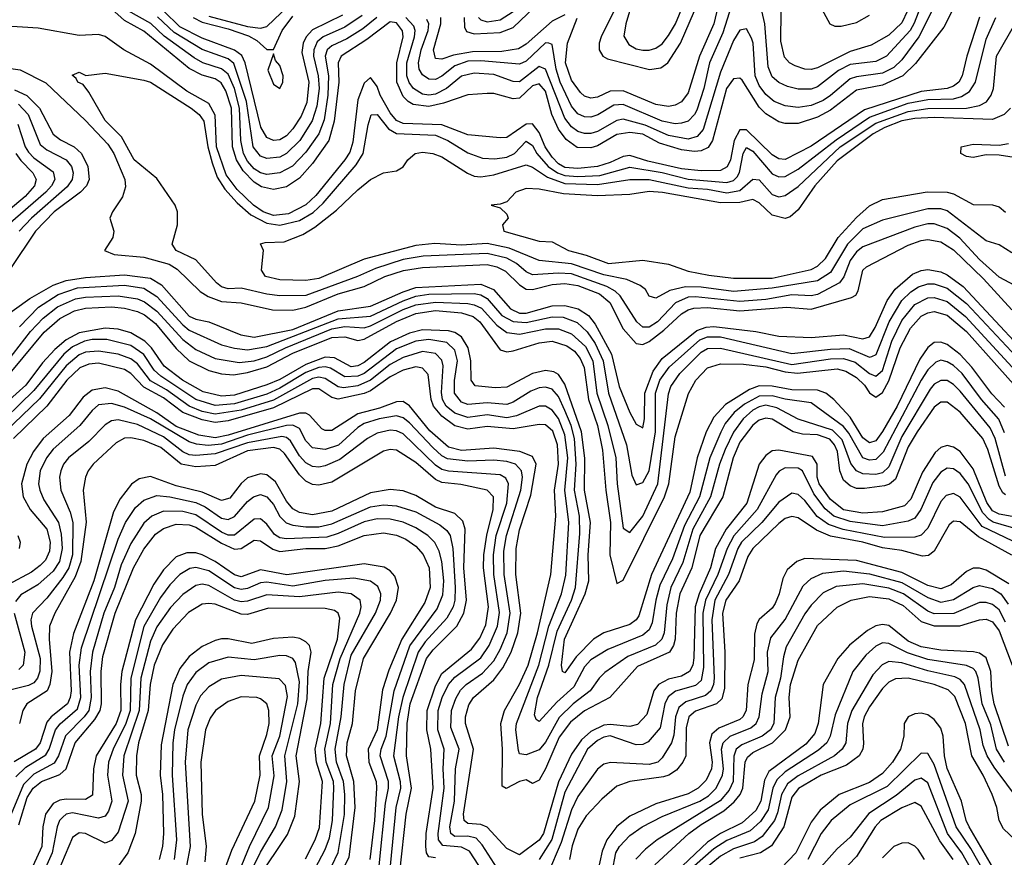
# Model space of a CAD drawing. Header units: inches. Extents: x 884549 to 1028252, y 526810 to 653624.
# Tile 341 of 656: x 901206 to 904246, y 624916 to 627503. Entities that reach past the tile are written whole.
import ezdxf

# ---------------------------------------------------------------- set-up
doc = ezdxf.new("R2010")
doc.units = ezdxf.units.IN
doc.header["$MEASUREMENT"] = 0
doc.layers.add('A9602', color=7, linetype='Continuous')

msp = doc.modelspace()

# ---------------------------------------------------------------- linework, layer by layer
at = {"layer": 'A9602', "color": 5}
for points, elevation in [([(903110.5, 627670), (903001.5, 627450), (902995.6, 627430), (902996, 627410), (903006.6, 627390), (903021.7, 627381.7), (903151.3, 627348.7), (903185.6, 627354.4), (903207.3, 627370), (903246.7, 627430), (903289.8, 627530)], 2720), ([(903376.9, 627610), (903349.8, 627490), (903305.1, 627390), (903270, 627277.2), (903250, 627249.7), (903230, 627238.6), (903210, 627234.6), (903170, 627241.2), (903070, 627282.8), (903030, 627282), (902990, 627264.2), (902970, 627260.4), (902950, 627266.8), (902937.8, 627277.8), (902910, 627315.8), (902892.1, 627370), (902897.3, 627430), (902927.8, 627507.8)], 2680), ([(904105.4, 627570), (904059.8, 627480.2), (903972, 627368), (903933.5, 627330), (903870, 627301.2), (903790, 627285.3), (903710, 627223.3), (903670, 627201.6), (903610, 627182), (903570, 627182.1), (903550, 627187.8), (903510, 627212.3), (903490, 627233.3), (903436.6, 627316.6), (903430, 627322.9), (903410, 627320.5), (903388.8, 627290), (903345.4, 627130), (903331.6, 627108.4), (903310, 627098.2), (903290, 627096), (903250, 627101.2), (903182.1, 627122.1), (903130, 627149.1), (903090, 627154.9), (903050, 627148.1), (902990, 627113.6), (902970, 627107.2), (902928.1, 627108.1), (902893.2, 627133.2), (902870, 627164.5), (902849.4, 627210), (902830, 627282.7), (902810, 627304.4), (902790, 627299), (902750, 627261), (902730, 627258.7), (902670, 627275.3), (902650, 627275.2), (902590, 627271.2), (902515.2, 627244.8), (902470, 627235.4), (902421.6, 627241.6), (902405.6, 627250), (902390, 627266.1), (902370.4, 627310), (902370.9, 627370), (902390, 627450), (902388.2, 627468.2), (902370, 627493.1), (902350, 627496.8), (902278.6, 627441.4), (902199.1, 627390), (902189.8, 627370), (902191.3, 627310), (902177, 627190), (902160.5, 627130), (902110, 627058.7), (902070, 627013.8), (902030, 626987.3), (901990, 626978.9), (901953.3, 626986.7), (901930, 627000.9), (901896.4, 627036.4), (901875.8, 627070), (901863.1, 627110), (901859.9, 627230), (901843, 627283), (901828.2, 627308.2), (901810, 627320.6), (901770, 627331.9), (901730, 627352.2), (901590, 627467.9), (901530, 627500.9), (901490, 627537)], 2620), ([(903410, 627567.3), (903377.3, 627462.7), (903335.8, 627370), (903318.6, 627290), (903296.6, 627223.4), (903289.9, 627210), (903270.3, 627190), (903250, 627183.1), (903230, 627181.9), (903190, 627190), (903070, 627241.1), (903041, 627239), (902991.2, 627208.8), (902970, 627202.2), (902950, 627202.8), (902930, 627212), (902910, 627235.8), (902875.5, 627310), (902862.7, 627350), (902850, 627426.5), (902840.5, 627430), (902830, 627431.3), (902770, 627374.9), (902750, 627365.8), (902630, 627376.4), (902590, 627374.4), (902550, 627360.9), (902510, 627328.5), (902490, 627318.5), (902470, 627319.6), (902450, 627332.7), (902440.3, 627350), (902437.7, 627370), (902445.7, 627410), (902467.8, 627470), (902469.6, 627490), (902463.2, 627503.2)], 2660), ([(902578.4, 627510), (902579.7, 627479.7), (902586.3, 627466.3), (902610, 627458.8), (902690, 627463.7), (902730, 627479.2), (902818, 627562)], 2720), ([(903101.7, 627570), (903077.7, 627490), (903072.2, 627452.2), (903086.7, 627426.7), (903110, 627412.9), (903130, 627408.5), (903150, 627408.4), (903170, 627414.9), (903190, 627428.9), (903210, 627453.8), (903230.7, 627490), (903255.9, 627550)], 2740), ([(903998.1, 627570), (903968.2, 627491.8), (903955.5, 627470), (903883.1, 627390), (903850, 627373.6), (903770, 627364.2), (903734.2, 627345.8), (903670, 627295.6), (903650, 627288.7), (903610, 627288.3), (903576.7, 627296.7), (903550, 627308.6), (903530, 627326.5), (903517.8, 627357.8), (903507.3, 627490), (903497.9, 627530)], 2660), ([(903664.4, 627570), (903707.5, 627490), (903723.5, 627483.5), (903743, 627483), (903790, 627494.4), (903830, 627517.3)], 2720), ([(902308.7, 627510), (902265.7, 627474.3), (902216.4, 627443.6), (902170, 627421.9), (902156.2, 627410), (902149.2, 627390), (902160, 627330), (902158.3, 627270), (902146.4, 627193.6), (902130.2, 627150), (902090, 627093.9), (902049.2, 627050.8), (902010, 627029.6), (901970, 627025.4), (901950, 627030), (901930, 627042.5), (901910, 627065.6), (901897, 627090), (901889, 627130), (901885.4, 627230), (901870, 627290.1), (901850, 627334.8), (901830, 627351.4), (901772.1, 627370), (901744.9, 627384.9), (901652.6, 627452.6), (901611.7, 627491.7), (901541.3, 627530)], 2640), ([(902203.3, 627516.7), (902110, 627471.5), (902090.6, 627450), (902082, 627430), (902078, 627402), (902099.4, 627310), (902092.5, 627247.5), (902075.4, 627204.6), (902050, 627165.9), (902030, 627144.5), (902010, 627132.2), (901990, 627129.5), (901970, 627139.1), (901951.2, 627171.2), (901902.6, 627370), (901892, 627392), (901869.3, 627409.3), (901770, 627445.7), (901701.3, 627481.3), (901650, 627530)], 2680), ([(901790, 627514.2), (901910, 627481.5), (901950, 627476.4), (901970, 627482.3), (902035.4, 627544.6)], 2740), ([(904033.2, 627550), (903982.5, 627450), (903930, 627379.5), (903904.9, 627355.1), (903870, 627338.1), (903790, 627326.7), (903770, 627320), (903710, 627268.4), (903686.8, 627253.2), (903650, 627238), (903610, 627232.2), (903570, 627237), (903535.9, 627250), (903510, 627271.8), (903490, 627300.1), (903477.2, 627330), (903470.5, 627430), (903465.5, 627445.5), (903450, 627474.3), (903430, 627470.8), (903410, 627439), (903370, 627341.1), (903316.5, 627163.5), (903297.9, 627142.1), (903270, 627134.2), (903210, 627145.5), (903137.7, 627177.7), (903070, 627195.6), (903050, 627191.8), (902990, 627158), (902970, 627151.6), (902950, 627151.6), (902930, 627158), (902910, 627172.1), (902890, 627198.5), (902830.3, 627350.3), (902810, 627358.2), (902750, 627311.6), (902730, 627311.9), (902670, 627334.2), (902610, 627337.8), (902570, 627328.1), (902524, 627290), (902490, 627272.9), (902470, 627269.8), (902450, 627273.1), (902422.7, 627290), (902408.9, 627308.9), (902402.2, 627330), (902402, 627370), (902425.4, 627450), (902427.9, 627470), (902423.5, 627483.5), (902398.3, 627510)], 2640), ([(902623.4, 627510), (902630, 627502.2), (902650, 627496.5), (902690, 627502.5), (902730, 627528.4)], 2740), ([(903947, 627530), (903930, 627492.9), (903890, 627455.5), (903835.4, 627424.6), (903770, 627404.6), (903670, 627354.4), (903650, 627348.9), (903630, 627350.4), (903600.7, 627360.7), (903583.5, 627370), (903567.3, 627387.3), (903556.8, 627436.8), (903557, 627530)], 2680), ([(904169.7, 627510.3), (904130.6, 627390), (904116.6, 627330), (904105.7, 627310), (904090, 627297.6), (904070, 627290.3), (903990, 627281.6), (903815, 627225), (903650, 627112.4), (903570, 627071.2), (903550, 627073.3), (903530, 627085.4), (903450, 627162.8), (903430, 627162.9), (903412.3, 627130), (903400.8, 627070), (903391.2, 627048.8), (903370, 627037.6), (903310, 627035.8), (903250, 627042.5), (903145.6, 627065.6), (903090, 627084), (903070, 627080.9), (903030, 627061.9), (902990, 627049.9), (902930, 627043.5), (902890, 627046.8), (902870, 627057.6), (902850, 627078.9), (902829, 627110), (902810, 627154.6), (902790, 627181.2), (902770, 627180.8), (902710, 627139.7), (902690, 627138.3), (902590, 627147.3), (902510, 627178.6), (902390, 627182.5), (902370, 627192), (902350, 627215.4), (902319.1, 627270), (902310, 627297), (902290, 627324.1), (902270, 627306.7), (902250, 627255.9), (902234.9, 627125.1), (902225.6, 627094.4), (902210.4, 627070), (902120.3, 626959.7), (902090, 626930.9), (902036.1, 626903.9), (901990, 626898.8), (901958.5, 626910), (901927.9, 626930), (901878.1, 626978.1), (901844, 627024), (901813.8, 627110), (901810, 627208), (901790, 627244.2), (901722, 627282), (901610, 627365.7), (901528.4, 627410), (901470, 627451), (901450, 627457.2), (901390, 627454.3), (901263.6, 627476.4), (901150, 627484.2)], 2580), ([(904310, 626665.5), (904230, 626707.9), (904170, 626762.3), (904108.8, 626828.8), (904070, 626858.3), (904030, 626872.3), (904010, 626872.2), (903970, 626862.2), (903810, 626801.8), (903790, 626786.4), (903770, 626759.6), (903750.6, 626709.4), (903737.9, 626690), (903670, 626654.6), (903650, 626650.6), (903590, 626652.9), (903510, 626638.5), (903430, 626632.4), (903293.1, 626646.9), (903270, 626645.8), (903231.6, 626628.4), (903176, 626570), (903150, 626553.8), (903130, 626554), (903111.4, 626570), (903060.6, 626650), (903044.9, 626664.9), (903019.1, 626679.1), (902910, 626718.1), (902870, 626720.7), (902790, 626715.6), (902770, 626724.6), (902739.9, 626750), (902710, 626766.5), (902650, 626780.6), (902452.6, 626772.6), (902390, 626762.8), (902305, 626735), (902249.6, 626710), (902090, 626650.8), (902010, 626650.6), (901970, 626655.2), (901890, 626674.1), (901850, 626671.8), (901830, 626677.8), (901813.8, 626690), (901750, 626761.3), (901689.8, 626790), (901677.3, 626810), (901693.9, 626870), (901694.2, 626910), (901686.5, 626930), (901630, 627012.4), (901560.1, 627070), (901520.9, 627140.9), (901470, 627191.2), (901419.6, 627279.6), (901402.6, 627302.6), (901385.6, 627310), (901380.9, 627320.9), (901368, 627332), (901390, 627340.7), (901410.6, 627330.6), (901470, 627338), (901590, 627316.6), (901610.8, 627310), (901736, 627230), (901760.3, 627210), (901774.5, 627190), (901787.2, 627110), (901800.7, 627060.7), (901816.2, 627016.2), (901839.8, 626979.8), (901877.7, 626937.7), (901920.1, 626900.1), (901970, 626874.7), (902010, 626868.5), (902070, 626882.7), (902112.4, 626907.6), (902143.6, 626936.4), (902245.6, 627054.4), (902267.3, 627090), (902281.9, 627178.1), (902291.2, 627208.8), (902310, 627210.5), (902345.6, 627165.6), (902370, 627151.5), (902490, 627146.1), (902528.3, 627130), (902590, 627091.4), (902635.7, 627075.7), (902673.1, 627073.1), (902710, 627078), (902733.9, 627090), (902770, 627128.3), (902790, 627114.9), (902803.4, 627090), (902837.6, 627050), (902866.7, 627030), (902890, 627022), (902930, 627018.8), (902997.8, 627022.2), (903090, 627048), (903190, 627030.7), (903270, 627010.4), (903390, 627000.7), (903410, 627005.9), (903421.9, 627018.1), (903428.9, 627031.1), (903439.8, 627090), (903450, 627108.2), (903470, 627097.1), (903530, 627027.2), (903550, 627017.4), (903570, 627018.5), (903610, 627041.5), (903727.7, 627132.3), (903830, 627202.3), (903950, 627244.8), (904010, 627256.2), (904090, 627259), (904114.4, 627265.6), (904139, 627281), (904157.5, 627310), (904190, 627442.8), (904220.4, 627510)], 2560), ([(902264.3, 627515.7), (902210, 627480.3), (902143.3, 627450), (902125.4, 627434.6), (902115.1, 627410), (902113.6, 627390), (902128.1, 627330), (902130.9, 627290), (902123.7, 627236.3), (902109.8, 627190.2), (902071.1, 627130), (902030.6, 627089.4), (902010, 627078.7), (901970, 627074.6), (901950, 627081.3), (901927.2, 627110), (901906.9, 627250), (901868.1, 627368.1), (901850, 627382.2), (901770, 627411.3), (901683.1, 627463.1), (901631.6, 627511.6)], 2660), ([(901742.2, 627510), (901770, 627495.7), (901850, 627474.8), (901912.8, 627452.8), (901938.9, 627438.9), (901970, 627410.7), (901990, 627411.1), (902016.9, 627470), (902050, 627514)], 2720), ([(904270, 626782.6), (904230, 626807.8), (904190, 626819.9), (904070, 626912.3), (904050, 626918.9), (904010, 626919.3), (903870, 626883.6), (903810, 626856.9), (903761.8, 626810), (903710, 626721.8), (903670, 626696.1), (903530, 626673.5), (903410, 626663.4), (903310, 626676.8), (903262.4, 626677.6), (903213.6, 626666.4), (903170, 626642.9), (903150, 626649.7), (903138.5, 626670), (903122, 626682), (903080.7, 626700.7), (903010, 626715.1), (902910, 626748.6), (902810, 626759.7), (902717.5, 626797.5), (902650, 626812.1), (902570, 626807.2), (902488.5, 626811.5), (902430, 626805.3), (902270, 626763.3), (902130, 626703.8), (902090, 626697.1), (902010, 626700.1), (901965.3, 626710), (901953.5, 626730), (901958.9, 626790), (901949.6, 626810.4), (901964.6, 626815.4), (902023.2, 626816.8), (902080.3, 626839.7), (902117.7, 626862.3), (902184.8, 626915.2), (902250, 626977.8), (902290, 627009), (902330, 627030.3), (902370, 627036.5), (902390, 627048.5), (902405.1, 627070), (902427.8, 627090), (902450, 627093.8), (902482.4, 627090), (902510, 627079.7), (902588.6, 627028.6), (902610, 627020.2), (902630, 627018), (902670, 627024.1), (902770, 627054.3), (902790, 627047.2), (902836.3, 627016.3), (902890, 626997.2), (902990, 626993.6), (903090, 627010), (903150, 627009.7), (903270, 626983.5), (903330, 626979.4), (903390, 626968.4), (903430, 626975.9), (903470, 627011), (903490, 627008.5), (903530, 626963.4), (903550, 626955.5), (903570, 626960.2), (903610, 626987.7), (903739.9, 627110), (903850, 627183.4), (903950, 627219.8), (904010, 627228.4), (904129.7, 627230), (904170, 627238.3), (904191, 627249), (904206.2, 627270), (904213.5, 627290), (904222.5, 627390), (904283.4, 627496.6)], 2540), ([(902890, 627517.6), (902850, 627498), (902770, 627427.4), (902746.7, 627413.3), (902695.3, 627404.7), (902604, 627404), (902546.3, 627393.7), (902510, 627380.7), (902490, 627383.3), (902484.4, 627410), (902506.7, 627490), (902507.2, 627510)], 2680), ([(901030, 627373.8), (901208, 627348), (901287.7, 627307.7), (901410, 627192), (901478.9, 627118.9), (901497.1, 627090), (901531.2, 627010), (901533.3, 626986.7), (901524.4, 626955.6), (901492.5, 626910), (901484.5, 626890), (901496.8, 626850), (901493.7, 626830), (901468.2, 626790), (901498.2, 626778.2), (901590, 626769.3), (901668.2, 626748.2), (901692.7, 626732.7), (901763.8, 626663.8), (901788.2, 626648.2), (901830, 626632.7), (901890, 626628.2), (901986.7, 626606.7), (902050, 626605.5), (902090, 626615.6), (902190, 626656.8), (902270, 626679.5), (902334, 626710), (902391.6, 626728.4), (902450, 626737.6), (902650, 626746.7), (902679.6, 626739.6), (902706.8, 626726.8), (902750, 626684.3), (902770, 626671.2), (902790, 626670.2), (902850, 626685.3), (902890, 626688.2), (902930, 626682), (902996.1, 626656.1), (903028.3, 626630), (903070, 626548.6), (903110, 626502.9), (903130, 626500.4), (903150, 626509.7), (903195.6, 626544.4), (903250, 626594.5), (903270, 626606.8), (903288.3, 626611.7), (903330, 626613.8), (903430, 626603.5), (903575.2, 626615.2), (903650, 626608.9), (903775.1, 626644.9), (903787.5, 626652.6), (903794.8, 626665.2), (903810, 626729.8), (903820.6, 626739.4), (903950, 626806.7), (903990, 626821.6), (904010, 626824.3), (904050, 626816.9), (904090, 626792.8), (904182.5, 626702.5), (904270, 626607.1)], 2580), ([(901190, 627286.1), (901228.4, 627268.4), (901268.1, 627230), (901310, 627149.9), (901332.2, 627132.2), (901374.6, 627110), (901396.8, 627090), (901417.3, 627050), (901420.7, 627010), (901412.6, 626990), (901394.5, 626970), (901313.2, 626910), (901254.8, 626850), (901093.8, 626610)], 2620), ([(901202.6, 627242.6), (901232.7, 627210), (901270, 627117.5), (901290, 627100.8), (901350, 627070.2), (901366, 627050), (901371.5, 627030), (901368.6, 627010), (901353.3, 626986.7), (901243.4, 626890), (901204.9, 626850)], 2640), ([(904265.9, 627230), (904246.2, 627210), (904210, 627195.2), (904030, 627200.9), (903970, 627197.8), (903930, 627191.1), (903877.7, 627170), (903841.8, 627150), (903730, 627067), (903660.9, 626990), (903610, 626916.3), (903585.5, 626894.5), (903570, 626889), (903530, 626899.2), (903490, 626937.3), (903470, 626947.4), (903430, 626938.2), (903370, 626937.8), (903190.6, 626969.4), (903150, 626972.3), (903090, 626963.5), (902990, 626959.4), (902885.2, 626965.2), (902810, 626979.3), (902770, 626981.5), (902738.3, 626970), (902710, 626940.5), (902690, 626933), (902662, 626930), (902690, 626922), (902710, 626902), (902714.5, 626890), (902697, 626870), (902701.7, 626850), (902810, 626818.8), (902850, 626816.8), (902900.4, 626790), (902955.7, 626775.7), (903024.8, 626750), (903130, 626760.9), (903210, 626747.7), (903270, 626726.9), (903334.4, 626714.4), (903410, 626704.9), (903530, 626705), (903650, 626731.8), (903670, 626741.5), (903694.2, 626765.8), (903733.1, 626830), (903790, 626892.4), (903830, 626928.4), (903870, 626947.4), (904008.3, 626971.7), (904070, 626970.8), (904090, 626964.8), (904150, 626932.3), (904210, 626931.7), (904230, 626924.7), (904250, 626908.3)], 2520), ([(901200.8, 627180.8), (901223.5, 627110), (901233.5, 627093.5), (901250, 627076.4), (901310, 627033.5), (901314.7, 627010), (901304.8, 626990), (901287.4, 626970), (901170, 626868.5)], 2660), ([(904277.1, 627077.1), (904230, 627084.4), (904190, 627085.9), (904150, 627077.3), (904130, 627080.4), (904111.8, 627090), (904113, 627110), (904150, 627118.3), (904230, 627115.5), (904259.6, 627120.4)], 2480), ([(901195, 627090), (901210, 627068.3), (901247.5, 627030), (901257, 627010), (901252.3, 626990), (901223.3, 626956.7), (901143, 626890)], 2680), ([(901150, 626578.9), (901238.1, 626641.9), (901310, 626682.8), (901350, 626698), (901410, 626707.1), (901530, 626714.7), (901610, 626705.3), (901644, 626684), (901730, 626587.3), (901750, 626578.1), (901790, 626569.7), (901889.3, 626529.3), (901930, 626522.6), (902050, 626546.2), (902190, 626604.2), (902290, 626618.5), (902390, 626663), (902430, 626675.8), (902630, 626685.9), (902669.7, 626669.7), (902721.3, 626610), (902750, 626596.9), (902770, 626596.3), (902850, 626619.1), (902890, 626620.3), (902930.5, 626610.5), (902962.1, 626590), (902982.9, 626562.9), (903034, 626470), (903057.6, 626370), (903090, 626290.4), (903110, 626254.4), (903130, 626242.2), (903135.4, 626270), (903136.4, 626350), (903162.4, 626417.6), (903190, 626456.7), (903296.8, 626543.2), (903326.3, 626553.7), (903350, 626555.1), (903479.6, 626539.6), (903550, 626525.3), (903650, 626521.3), (903750, 626529.5), (903810, 626517.6), (903819.8, 626520.2), (903830, 626523.6), (903847.8, 626552.2), (903884.2, 626635.8), (903908.9, 626671.1), (903963.2, 626716.8), (903990, 626728.1), (904010, 626731.1), (904050, 626724.6), (904070, 626715), (904118.9, 626678.9), (904390, 626388.6)], 2620), ([(901205.4, 626554.6), (901265, 626615), (901325.2, 626654.8), (901385.4, 626674.6), (901530, 626683.6), (901590, 626674.2), (901630, 626648.1), (901710, 626560.3), (901730, 626544.7), (901830, 626499.4), (901870, 626488.2), (901910, 626483.3), (901970, 626493.9), (902190, 626579.7), (902290, 626587.7), (902390, 626634.9), (902430, 626648.8), (902470, 626654.9), (902610, 626657), (902630, 626652.9), (902650, 626642.3), (902695.2, 626590), (902730, 626570.5), (902770, 626567.4), (902850, 626585.5), (902884.7, 626584.7), (902927.7, 626567.7), (902958.6, 626538.6), (902983.3, 626503.3), (903007.8, 626450), (903024.5, 626350), (903080, 626190), (903096.2, 626096.2), (903110, 626066.8), (903130, 626073.8), (903150, 626110), (903169.6, 626230), (903169.7, 626350), (903182.9, 626390), (903212.1, 626430), (903305.9, 626514.1), (903330, 626523.9), (903370, 626523.9), (903590, 626471.9), (903710, 626485.9), (903767.1, 626487.1), (903830, 626461.3), (903837.1, 626462.9), (903850.6, 626469.4), (903890.9, 626570), (903930, 626636.2), (903957.4, 626662.6), (903981.9, 626678.1), (904010, 626687.1), (904030, 626687.4), (904070, 626673.8), (904130, 626626.3), (904330, 626412.4)], 2640), ([(901170, 626450), (901240.2, 626539.8), (901278.9, 626581.1), (901323.3, 626616.7), (901378.8, 626641.2), (901410, 626646.5), (901510, 626650.1), (901570, 626640.8), (901591.3, 626631.3), (901630, 626602.9), (901710, 626514.9), (901750, 626484.6), (901810, 626456.4), (901884, 626444), (901930, 626449.5), (901970, 626461.6), (902027.6, 626490), (902170, 626548.3), (902210, 626555.7), (902270, 626551.7), (902290, 626558.1), (902390, 626608.2), (902430, 626622.4), (902490, 626630.5), (902590, 626626.9), (902610, 626622.9), (902631.8, 626611.8), (902679.9, 626559.9), (902710, 626536.6), (902750, 626532.1), (902830, 626547.9), (902870, 626548.7), (902910, 626532.7), (902953.8, 626493.8), (902976.2, 626450), (902988.7, 626350), (903022.3, 626250), (903046.8, 626150), (903051.4, 626070), (903070, 625933.3), (903090, 625919.3), (903130, 625969.6), (903176.2, 626070), (903210, 626348), (903217, 626370), (903244.3, 626410), (903310, 626476.5), (903330, 626487.3), (903370, 626488.9), (903590, 626438.4), (903710, 626455.5), (903750, 626456.7), (903785.6, 626445.6), (903830, 626410.5), (903850, 626402.4), (903870, 626419.6), (903899.6, 626510), (903930, 626574.4), (903970, 626623), (904010, 626643.9), (904030, 626645.5), (904070, 626632.6), (904126.5, 626586.5), (904330, 626365.3)], 2660), ([(901182.4, 626417.6), (901281.7, 626538.3), (901330, 626579.8), (901375.9, 626604.1), (901410, 626612.4), (901490, 626615.9), (901530, 626612), (901570, 626601.5), (901591.4, 626591.4), (901625.3, 626565.3), (901690, 626487.2), (901730, 626449.7), (901790, 626419.7), (901830, 626409.2), (901866.3, 626406.3), (901910, 626413.4), (901970, 626431.3), (902050, 626473.1), (902170, 626521.7), (902210, 626523.8), (902250, 626512.7), (902270, 626516.6), (902370, 626571.3), (902430, 626596.2), (902490, 626604.7), (902570, 626598.2), (902606.8, 626586.8), (902626.8, 626570), (902690, 626483.6), (902710, 626477.8), (902730, 626480.2), (902810, 626505.4), (902850, 626510.2), (902896.2, 626496.2), (902919.3, 626479.3), (902937.1, 626457.1), (902948.9, 626428.9), (902962.6, 626330), (902990.1, 626250), (903005.9, 626174.1), (903015.9, 626050), (903030.6, 625950), (903028.9, 625850), (903050, 625761.5), (903070, 625772.4), (903197.3, 626030), (903210.8, 626070), (903230, 626215), (903270.9, 626349.1), (903294.3, 626390), (903330, 626427.5), (903370, 626440.5), (903441.1, 626438.9), (903510, 626430.8), (903570, 626415.4), (903608.2, 626411.8), (903730, 626424.9), (903757.4, 626417.4), (903790, 626397.6), (903814.5, 626374.5), (903830, 626350.7), (903850, 626336.9), (903870, 626351.9), (903890, 626387.9), (903924.5, 626490), (903956.3, 626550), (903990, 626587.3), (904010, 626598.2), (904030, 626601.9), (904070, 626590.2), (904130, 626539.7), (904317, 626330)], 2680), ([(904246.8, 626306.8), (904207.9, 626347.8), (904146.1, 626430), (904110, 626469.5), (904070, 626499.6), (904050, 626507.4), (904030, 626505.9), (904010, 626490.9), (903985.8, 626454.2), (903915.9, 626310), (903870, 626231.5), (903850, 626202.8), (903830, 626196.3), (903810, 626211.5), (903770, 626276), (903719.7, 626330), (903695.3, 626350), (903670, 626359.2), (903590, 626360.2), (903530, 626371.5), (903490, 626372.4), (903459.2, 626360.8), (903385.6, 626314.4), (903350, 626275.4), (903326.1, 626230), (903298.3, 626150), (903275.8, 626044.2), (903157.5, 625790), (903117.7, 625662.3), (903110, 625649.6), (903090, 625635.3), (903010, 625609.1), (902978.5, 625590), (902924.4, 625535.6), (902890, 625485.8), (902882.4, 625490), (902879.1, 625510), (902888.7, 625590), (902951.9, 625730), (902963.2, 625770), (902961.4, 625850), (902969.2, 625950), (902950, 626050), (902951.5, 626148.5), (902941.1, 626230), (902890, 626377.9), (902870, 626407.4), (902855.2, 626415.2), (902830, 626419.4), (902790, 626410), (902710, 626367.9), (902674.3, 626365.7), (902612.8, 626372.8), (902599.9, 626390), (902599.1, 626450), (902591.4, 626490), (902570, 626524.1), (902550, 626536.9), (902530, 626542.1), (902450, 626545.6), (902410, 626535), (902351.6, 626508.4), (902270, 626444), (902250, 626433.8), (902230, 626431.5), (902178.5, 626458.5), (902150, 626461.3), (902090, 626438.7), (902010, 626392.3), (901970, 626375), (901870, 626343.5), (901830, 626340), (901773.3, 626353.3), (901709.2, 626390), (901652.9, 626432.9), (901613, 626490), (901593.2, 626510), (901550, 626536.4), (901510, 626547.6), (901470, 626550), (901390, 626535.9), (901350, 626513.9), (901315.4, 626484.6), (901276.7, 626443.3), (901225.3, 626374.7), (901175.6, 626330)], 2720), ([(904246.9, 626226.9), (904229, 626269), (904176.4, 626330), (904116.7, 626410), (904090, 626435.3), (904070, 626446.8), (904050, 626451.1), (904034.7, 626445.3), (904010, 626421.5), (903989.3, 626390), (903872.7, 626167.3), (903850, 626145), (903830, 626142.3), (903810, 626150.2), (903766.3, 626226.3), (903750, 626246.8), (903650, 626320.1), (903570, 626331.3), (903530, 626341.9), (903490, 626340), (903444.5, 626315.5), (903412.7, 626290), (903384.5, 626255.5), (903370.7, 626229.3), (903336.9, 626150), (903305.1, 626030), (903259, 625941), (903221.6, 625838.4), (903183, 625757), (903170.2, 625710), (903159.3, 625640.7), (903150, 625618.4), (903130, 625602.2), (903022.3, 625557.7), (902970, 625526.3), (902950, 625504.2), (902917.5, 625442.5), (902864.7, 625395.3), (902810, 625335.8), (902801.5, 625341.5), (902796, 625356), (902804.8, 625410), (902840.2, 625510), (902865.4, 625614.6), (902910.3, 625710), (902922.9, 625750), (902936.2, 625916.2), (902934.4, 625970), (902919.5, 626050), (902925, 626130), (902918.9, 626210), (902909.3, 626250), (902890, 626296), (902870, 626339), (902850, 626362), (902830, 626368.1), (902810, 626366), (902784.2, 626355.8), (902730, 626321.6), (902710, 626314.8), (902650, 626320.3), (902590, 626315.1), (902570, 626321.9), (902549.1, 626350), (902549.3, 626389.3), (902557.8, 626450), (902550, 626482.2), (902525.7, 626505.7), (902470, 626515.4), (902430, 626510.4), (902370, 626486.8), (902270, 626410.3), (902250, 626401.9), (902210, 626400.6), (902166.4, 626426.4), (902150, 626431.2), (902130, 626429.1), (902090, 626413.5), (902010, 626364.7), (901970, 626346.8), (901870, 626316.9), (901810, 626311.9), (901750, 626330.5), (901642, 626402), (901621.2, 626421.2), (901589.4, 626469.4), (901550, 626497), (901475.3, 626515.3), (901430, 626515.2), (901406.2, 626510), (901370, 626492.5), (901342.7, 626470), (901250, 626358), (901118.7, 626230)], 2740), ([(904250, 626093.1), (904218.2, 626210), (904202.7, 626242.7), (904110, 626355.8), (904090, 626376.3), (904070, 626388.4), (904050, 626389.3), (904030, 626377.8), (904017.5, 626362.5), (903930, 626216.1), (903890, 626122.4), (903870, 626103.7), (903850, 626098.2), (903810, 626100.6), (903789.6, 626110), (903773, 626133), (903745.9, 626205.9), (903715.8, 626235.8), (903610, 626269.7), (903544.1, 626304.1), (903510, 626312.2), (903490, 626307.9), (903470, 626296.8), (903440.4, 626270), (903410.4, 626229.6), (903384.2, 626175.8), (903366.8, 626130), (903339.2, 626030), (903284.5, 625930), (903253.7, 625826.3), (903217.1, 625750), (903204.4, 625695.6), (903195.8, 625610), (903189.5, 625590), (903169, 625571), (903083.7, 625536.3), (903012.9, 625487.1), (902995.1, 625470), (902968, 625430), (902915.2, 625390), (902872.2, 625347.8), (902830, 625272.4), (902810, 625248.5), (902770, 625233.2), (902750, 625235.9), (902746, 625246), (902738.7, 625310), (902740.8, 625330), (902809, 625510), (902839.7, 625630), (902879.6, 625730), (902892.5, 625787.5), (902901.4, 625950), (902889.5, 626050), (902898.3, 626150), (902890, 626221.5), (902870, 626271.5), (902850, 626297.6), (902830, 626309.3), (902810, 626309.3), (902740.4, 626279.6), (902710, 626273.2), (902650, 626282.3), (902590, 626275), (902550, 626288.4), (902523.5, 626310), (902512, 626330), (902508.6, 626351.4), (902513.8, 626433.8), (902510, 626451.9), (902490, 626472.5), (902450, 626477.9), (902390, 626460.2), (902350, 626437.7), (902289.9, 626390.1), (902250, 626372), (902206.5, 626366.5), (902189.4, 626369.4), (902150, 626395.4), (902130, 626398.9), (902110, 626395.1), (901990, 626327.8), (901890, 626297.4), (901810, 626284.6), (901770, 626293.1), (901729.9, 626309.9), (901659.5, 626359.5), (901610, 626387.6), (901570, 626440.2), (901550, 626455.9), (901510, 626469.8), (901450, 626479.8), (901410, 626476.8), (901390, 626467.9), (901350, 626434.2), (901267.5, 626332.5), (901161.9, 626230)], 2760), ([(904250, 626035.3), (904242.1, 626042.1), (904230, 626062.8), (904195.5, 626175.5), (904179.8, 626210), (904110, 626290.9), (904070, 626322.4), (904050, 626322.4), (904030, 626306.8), (903977.1, 626230), (903950, 626183.9), (903910, 626084.4), (903891.6, 626068.4), (903876.7, 626063.3), (903815, 626055), (903790, 626055.6), (903770, 626063.1), (903750, 626081.5), (903738.6, 626110), (903731.1, 626170), (903722, 626190), (903707.2, 626207.2), (903670, 626221.4), (903623.5, 626223.5), (903594.3, 626230), (903530, 626269.1), (903510, 626272.8), (903490, 626266.6), (903470, 626250.5), (903430, 626198.8), (903408.8, 626150), (903376.9, 626030), (903306, 625910), (903281.6, 625810), (903244.4, 625730), (903233.5, 625670), (903229.7, 625590), (903225, 625570), (903212.9, 625550), (903114, 625506), (903028.3, 625410), (902950, 625369.1), (902906.6, 625333.4), (902872.3, 625287.7), (902830, 625189.9), (902810, 625154.4), (902790, 625144.7), (902770, 625155.4), (902750, 625150.3), (902708.9, 625128.9), (902695.7, 625135.7), (902697.5, 625250), (902691.5, 625330), (902703.4, 625370), (902750, 625451.2), (902776.2, 625510), (902804.8, 625610), (902846.7, 625790), (902862.2, 625970), (902857.7, 626050), (902870.4, 626130), (902867.3, 626190), (902852.3, 626232.3), (902830, 626251.6), (902810, 626253.4), (902730, 626239.5), (902650, 626246.5), (902590, 626238.8), (902550, 626249), (902510, 626278.4), (902483.6, 626310), (902477, 626330), (902467.1, 626407.1), (902450, 626427.2), (902430, 626430.7), (902390, 626420.4), (902350, 626400.3), (902290, 626356.8), (902270, 626348.9), (902190, 626330.9), (902170, 626336.4), (902130, 626362.9), (902110, 626363.5), (901990, 626303.9), (901850, 626263.9), (901810, 626259.1), (901770, 626267.5), (901710, 626290.1), (901650, 626335.6), (901590, 626368.4), (901550, 626410.4), (901530, 626423.1), (901450, 626442.3), (901420.3, 626439.7), (901392.3, 626427.7), (901351.7, 626390), (901289.8, 626310), (901187.2, 626210)], 2780), ([(904350, 625954.3), (904230, 625976.5), (904210, 625986.5), (904192.4, 626012.4), (904150, 626116.5), (904110, 626169.6), (904090, 626183.2), (904070, 626188.2), (904050, 626182.1), (904033.2, 626166.8), (903994.2, 626105.8), (903957.6, 626022.4), (903937.8, 626002.2), (903870, 625983.4), (903810, 625979.4), (903750, 625989.3), (903710, 626021.7), (903674.5, 626070), (903669, 626090), (903668.8, 626130), (903653.9, 626153.9), (903550, 626173.4), (903530, 626171.7), (903510, 626157.6), (903490, 626130.9), (903451.1, 626010), (903387.6, 625930), (903355.2, 625870), (903339.7, 625810), (903304.2, 625730), (903291.8, 625690), (903287.9, 625532.1), (903284.4, 625510), (903274.6, 625490), (903250, 625475.5), (903210, 625466.8), (903178.3, 625450), (903164.3, 625430), (903142.9, 625357.1), (903113.4, 625326.6), (903090, 625320.1), (903030, 625326.9), (903010, 625324.6), (902970, 625304.5), (902941, 625279), (902910, 625234.7), (902870, 625149.2), (902823.3, 624990), (902810, 624969.7), (902750, 624924), (902710, 624943.2), (902649.4, 625009.4), (902630, 625017.9), (902590, 625020.6), (902578.6, 625030), (902576.5, 625050), (902607.5, 625250), (902583.2, 625330), (902582.8, 625350), (902593, 625387), (902607.5, 625410), (902670, 625464.1), (902698.5, 625501.5), (902723.7, 625550), (902744, 625610), (902753.2, 625670), (902738.3, 625790), (902739.2, 625870), (902750, 625927.3), (902784.8, 626035.2), (902800.6, 626130), (902790, 626154.5), (902750.8, 626170), (902670, 626179.5), (902570, 626172.2), (902530, 626182.9), (902472.9, 626232.9), (902410, 626311), (902390, 626324.1), (902370, 626322.8), (902317, 626303), (902250, 626286), (902170, 626234.6), (902150, 626234), (902139.4, 626239.4), (902101.3, 626281.3), (902090, 626288.1), (902070, 626287.6), (901850, 626219.5), (901810, 626211.8), (901759.7, 626219.7), (901690, 626246.9), (901630, 626288.8), (901510, 626356.1), (901470, 626366), (901430, 626358.6), (901402.4, 626337.6), (901359, 626281), (901279.4, 626210), (901249.1, 626170), (901228.9, 626130), (901212.5, 626070), (901217.7, 626030), (901238.4, 625990), (901290.3, 625930), (901300.9, 625890), (901298.6, 625861.4), (901286.2, 625833.8), (901270, 625817), (901242.7, 625797.3), (901170, 625757.9)], 2820), ([(902690, 624868.4), (902634.8, 624954.8), (902615.3, 624975.3), (902590, 624981.3), (902550, 624980.8), (902537.1, 624990), (902534.1, 625010), (902548.7, 625090), (902552.3, 625190), (902562.8, 625250), (902537.3, 625317.3), (902539.6, 625370), (902552.9, 625407.1), (902567.6, 625432.4), (902585.4, 625450), (902635.3, 625484.7), (902670, 625523), (902690, 625557.8), (902711, 625610), (902720.6, 625670), (902702, 625790), (902701.5, 625861.5), (902709.5, 625910), (902754.1, 626050), (902759.1, 626090), (902755.8, 626110), (902737.3, 626130), (902710, 626139.1), (902670, 626142.8), (902590, 626139.6), (902527, 626147), (902510, 626156.3), (902482, 626182), (902410, 626258.1), (902390, 626274), (902370, 626279.5), (902316.8, 626270), (902270, 626255.6), (902250, 626243.5), (902190.7, 626189.3), (902150, 626176), (902110, 626181.2), (902090, 626202.8), (902070, 626240.3), (902050, 626251), (902030, 626250.1), (901910, 626219.6), (901830, 626192.7), (901787.9, 626187.9), (901751.9, 626191.9), (901730, 626199.6), (901610, 626270.7), (901530, 626306.6), (901490, 626318.2), (901450, 626313.2), (901430, 626296.5), (901391.9, 626250), (901310, 626176.8), (901289.5, 626150), (901270.1, 626110), (901264.6, 626070), (901268.3, 626050), (901280.8, 626020.8), (901326.3, 625950), (901334.5, 625914.5), (901337.9, 625870), (901329.6, 625830), (901310, 625800.4), (901262.4, 625757.6), (901210, 625726.7), (901193.5, 625706.5)], 2840), ([(902637.1, 624870), (902595, 624935), (902570, 624948.1), (902513.2, 624953.2), (902499.3, 624970), (902498.2, 624990), (902517, 625130), (902513.8, 625190), (902517.5, 625250), (902497.1, 625310), (902498.6, 625370), (902510.8, 625410), (902530.4, 625450), (902550, 625472.2), (902630, 625532.1), (902656.1, 625570), (902682, 625630), (902687.5, 625672.5), (902670.7, 625790), (902668.8, 625850), (902678, 625910), (902710.2, 626010.2), (902715.6, 626070), (902707.3, 626087.3), (902690, 626097.3), (902530, 626108.7), (902510, 626113.9), (902490, 626127.6), (902390, 626223.9), (902370, 626233.7), (902350, 626235.4), (902310, 626226.3), (902279.9, 626210), (902194.9, 626145.1), (902150, 626125.4), (902130, 626121.5), (902110, 626123.6), (902090, 626134.2), (902070, 626156.2), (902042.1, 626202.1), (902030, 626212.7), (902015.6, 626215.6), (901910, 626196.7), (901810, 626162), (901750, 626157.2), (901730, 626159.2), (901710, 626168.4), (901650, 626215.1), (901570, 626252.5), (901510, 626266.9), (901490, 626263.9), (901470, 626252.4), (901419.8, 626200.2), (901356.8, 626150), (901341.3, 626130), (901333.6, 626110), (901329.7, 626090), (901333.9, 626050), (901362.5, 625982.5), (901370.4, 625950.4), (901369.9, 625850), (901357.8, 625810), (901340, 625780), (901290, 625716.5), (901246.1, 625670), (901241.2, 625650), (901243, 625630), (901269.6, 625530), (901269, 625491), (901261.3, 625470), (901250, 625455.6), (901233.4, 625446.6), (901168, 625430)], 2860), ([(902490, 624914.4), (902470, 624918.2), (902462.5, 624930), (902460, 624950), (902461.9, 624990), (902483.3, 625130), (902476.1, 625250), (902463.2, 625310), (902464.3, 625370), (902490, 625445.9), (902510, 625484.3), (902601, 625559), (902626.7, 625593.3), (902645.9, 625634.1), (902653.9, 625690), (902638.4, 625810), (902639.2, 625850), (902648.6, 625911.4), (902668.3, 625990), (902669.1, 626029.1), (902650, 626050.5), (902568.1, 626068.1), (902510, 626074.2), (902490, 626082.6), (902430, 626135.3), (902370, 626173.5), (902350, 626176.1), (902330, 626171), (902170, 626074.9), (902130, 626065.3), (902110, 626068.1), (902090, 626078.1), (902070, 626097.6), (902023.7, 626163.7), (902010, 626176.3), (901990, 626182.4), (901910, 626171.6), (901810, 626126), (901750, 626122.7), (901704.8, 626130), (901641.8, 626181.8), (901590, 626203.9), (901550, 626212.2), (901530, 626210.8), (901503.9, 626196.1), (901433.3, 626130), (901417.6, 626110), (901409.2, 626090), (901402.9, 626050), (901411.7, 625951.7), (901395.2, 625830), (901377.6, 625782.4), (901315, 625670), (901298.6, 625630), (901297.6, 625590), (901305.8, 625490), (901300, 625450), (901290.8, 625430), (901228.2, 625390), (901216.1, 625370), (901206.2, 625330)], 2880), ([(902379.8, 624870), (902399.4, 625050), (902416.6, 625130), (902400.2, 625230), (902402.7, 625330), (902411.6, 625390), (902462, 625530), (902483.1, 625556.9), (902556.5, 625630), (902578, 625670), (902585.9, 625710), (902578.1, 625810), (902582, 625930), (902574.9, 625954.9), (902550, 625977.8), (902490, 625997.6), (902430, 626033.5), (902390, 626047.8), (902350, 626051.8), (902290, 626041.9), (902170, 625985.5), (902110, 625973.5), (902070, 625981.1), (902050, 625992.9), (902030, 626016.5), (901995.9, 626075.9), (901970, 626097.5), (901950, 626100.6), (901910, 626088.3), (901890, 626070.7), (901854.9, 626025.1), (901830, 626017.8), (901770, 626044.3), (901690, 626063.1), (901610, 626091.9), (901575.2, 626084.8), (901551.3, 626068.7), (901516.4, 626023.6), (901496.6, 625983.4), (901435.4, 625770), (901372.9, 625607.1), (901360.3, 625550), (901365, 625430), (901362.8, 625410), (901354.4, 625390), (901303.8, 625350), (901290, 625333.7), (901269.9, 625270.1), (901255.1, 625250), (901189.1, 625210.9)], 2920), ([(904350, 625911.1), (904211.8, 625951.8), (904199.3, 625959.3), (904180.3, 625980.3), (904134.4, 626070), (904110, 626101.9), (904090, 626115.9), (904070, 626117.7), (904050, 626105.8), (904025.7, 626074.3), (903989.1, 625990.9), (903970, 625964.1), (903950, 625954.3), (903870, 625940.4), (903770, 625953.6), (903720.4, 625970), (903692.9, 625992.9), (903658.8, 626038.8), (903623.5, 626110), (903610, 626118.4), (903570, 626119.1), (903551.4, 626108.6), (903542.3, 626097.7), (903483, 625990), (903410.8, 625909.2), (903390.4, 625870), (903361.8, 625790), (903324.1, 625710), (903315.8, 625670), (903317.8, 625502.2), (903310, 625462.8), (903293.3, 625446.7), (903230.7, 625429.3), (903208.2, 625411.8), (903198.7, 625390), (903183.4, 625316.6), (903146.6, 625273.4), (903130, 625264.3), (903110, 625263.8), (903030, 625291), (903010, 625287.6), (902990, 625277.3), (902959.3, 625250), (902890, 625117.9), (902849.1, 624970.9), (902810.5, 624910)], 2840), ([(901194.9, 625165.1), (901225.6, 625194.4), (901287.4, 625232.6), (901297.6, 625250), (901317.5, 625310), (901331.8, 625328.2), (901385.1, 625374.9), (901395.6, 625410), (901390.4, 625510), (901397, 625563), (901510, 625898.5), (901533, 625950), (901563.9, 625996.1), (901590, 626018.9), (901630, 626033.5), (901670, 626029.5), (901750, 626012.4), (901778.6, 625998.6), (901830, 625964), (901850, 625959.2), (901870, 625968.6), (901910, 626015), (901928.6, 626030), (901950, 626036.5), (901970, 626029.5), (901990, 626005.5), (902010, 625969.1), (902029.1, 625949.1), (902050, 625941.6), (902090, 625936.9), (902130, 625937.1), (902170, 625946.1), (902290, 625998.9), (902330, 626005.1), (902370, 626002.1), (902430, 625983.7), (902503.4, 625943.4), (902525.7, 625925.7), (902535.4, 625910), (902543.9, 625870), (902551.4, 625750), (902549.8, 625710), (902544.5, 625690), (902525.4, 625654.6), (902458.7, 625581.3), (902436.6, 625550), (902388.9, 625410), (902375.8, 625350), (902360.9, 625230), (902381.6, 625150), (902381.8, 625130), (902367.6, 625070), (902350, 624890)], 2940), ([(904272.4, 625892.4), (904178.1, 625938.1), (904110, 626028.4), (904090, 626040.1), (904066.6, 626033.4), (904050, 626015.2), (904010, 625932.3), (903990, 625911.3), (903970, 625905.1), (903876.4, 625903.6), (903749.1, 625929.1), (903703.9, 625943.9), (903669, 625969), (903630, 626018.3), (903610, 626036.5), (903590, 626040.7), (903550, 626012.7), (903498.1, 625950), (903435.2, 625890), (903423.9, 625870), (903395.2, 625790), (903352.4, 625710), (903343.1, 625650), (903350.3, 625469.7), (903348.8, 625450), (903340.4, 625430), (903323.6, 625416.4), (903263.1, 625396.9), (903241.5, 625378.5), (903230.8, 625350), (903226.1, 625293.9), (903219, 625270), (903190, 625223.1), (903176.2, 625210), (903150, 625203.1), (903030.9, 625209.1), (903010, 625204.1), (902990, 625188.2), (902930, 625103.7), (902910, 625062.5), (902877.8, 624962.2), (902836.3, 624863.7)], 2860), ([(902315.9, 624890), (902336, 625084), (902344.8, 625130), (902344.8, 625150), (902319.1, 625230), (902322, 625250), (902338.2, 625290), (902362.4, 625430), (902411.1, 625569), (902495.8, 625684.2), (902512.9, 625727.1), (902515.7, 625770), (902510, 625829.7), (902501.7, 625861.7), (902488.4, 625888.4), (902466.8, 625910), (902430, 625934.2), (902390, 625951.8), (902350, 625960.9), (902310, 625961.2), (902270, 625952.2), (902190, 625915.9), (902154.8, 625905.2), (902030, 625899.8), (902010, 625903.2), (901993.6, 625913.6), (901970, 625944.8), (901950, 625961.4), (901930, 625960.1), (901870, 625910.7), (901850, 625911.4), (901830, 625920.4), (901750, 625974.2), (901710, 625984.3), (901650, 625985.2), (901614.1, 625970), (901590, 625948.7), (901550, 625885.9), (901520.1, 625819.9), (901498.8, 625750), (901466.5, 625670), (901430.8, 625550), (901423.9, 625490), (901427.2, 625410), (901419.5, 625370), (901405.8, 625350), (901348, 625292), (901326, 625230), (901313.1, 625206.9), (901250, 625173.1), (901218.6, 625141.4), (901179.8, 625050)], 2960), ([(901203.4, 625016.6), (901230, 625101.2), (901248.3, 625130), (901273.3, 625150), (901330, 625171.6), (901350.3, 625189.7), (901378.2, 625270), (901438.1, 625341.9), (901454.7, 625370), (901458.6, 625390), (901457.8, 625490), (901463.5, 625536.5), (901500.9, 625670), (901558.1, 625810), (901590, 625868), (901626.1, 625913.9), (901650, 625932.2), (901690, 625945.4), (901730, 625942.8), (901750, 625935.7), (901830, 625886), (901870, 625867.7), (901890, 625870), (901930, 625896), (901950, 625893.3), (901987.6, 625867.6), (902010, 625860.3), (902090, 625869.6), (902150, 625870.3), (902190, 625878.3), (902270, 625910.6), (902330, 625918), (902370, 625910.9), (902398.7, 625898.7), (902430, 625876.8), (902451.9, 625851.9), (902471.1, 625810), (902473.6, 625750), (902456.9, 625703.1), (902385.9, 625590), (902345.7, 625494.3), (902326.7, 625433.3), (902309.7, 625310.3), (902282.4, 625250), (902284.5, 625210), (902306.8, 625150), (902308.1, 625130), (902301.7, 625030), (902287.1, 624910)], 2980), ([(904269.5, 625849.5), (904166.2, 625906.2), (904110, 625952.6), (904090, 625954.8), (904076.4, 625943.6), (904030, 625862), (904011.9, 625848.1), (903993.3, 625846.7), (903930, 625864.1), (903870, 625872), (903810, 625889.2), (903710, 625907.6), (903666.6, 625926.6), (903610, 625964.7), (903590, 625969.2), (903570, 625962.8), (903550, 625946.8), (903469.8, 625870), (903454.5, 625845.5), (903427.4, 625770), (903387, 625710), (903375.9, 625670), (903383.9, 625550), (903382.3, 625437.7), (903374.3, 625405.7), (903357.8, 625390), (903292.6, 625367.4), (903272.8, 625350), (903264, 625316), (903262.9, 625230), (903253.9, 625210), (903234.1, 625185.9), (903210.6, 625170), (903194.6, 625165.4), (903089.8, 625150.2), (903050, 625136.4), (903003.6, 625096.4), (902955.5, 625044.5), (902930, 625003.8), (902912.1, 624952.1), (902903.5, 624910)], 2880), ([(901201, 625910), (901208, 625890), (901204.5, 625870)], 2780), ([(902200.2, 624870), (902223.2, 624916.8), (902242.4, 625070), (902237.8, 625150), (902215.1, 625230), (902217.3, 625270), (902233.9, 625330), (902243.6, 625430), (902267.6, 625530), (902351.4, 625670), (902369.5, 625710), (902375.7, 625750), (902364.9, 625784.9), (902350, 625801.1), (902331.9, 625811.9), (902270, 625823.1), (902031.6, 625788.4), (901950, 625804.4), (901890, 625783), (901870, 625788.4), (901810, 625829.4), (901770, 625850.5), (901750, 625856.6), (901722.9, 625857.1), (901690, 625844.5), (901650, 625804.5), (901620.6, 625759.4), (901563.6, 625650), (901522, 625490), (901517.9, 625450), (901518.7, 625370), (901503.9, 625330), (901443.1, 625230), (901434.4, 625190), (901431.4, 625108.6), (901410, 625094.5), (901350, 625096.1), (901330, 625093.3), (901310, 625083), (901286.3, 625050), (901278.1, 625010), (901274.4, 624950), (901235.4, 624864.6)], 3020), ([(904260.8, 625760.8), (904190, 625803.3), (904170, 625809.7), (904150, 625809.6), (904130, 625799.2), (904082.6, 625757.4), (904050, 625745.7), (904010, 625756), (903930, 625795.6), (903790, 625832.7), (903630, 625839.6), (903605.5, 625830), (903575.8, 625804.2), (903562.5, 625777.5), (903551.5, 625730), (903539.4, 625700.6), (903530, 625685.6), (903490, 625650.9), (903482.2, 625637.8), (903475, 625605), (903474.1, 625525.9), (903454.5, 625450), (903449.2, 625370), (903438.9, 625350), (903430, 625342.4), (903364.5, 625315.5), (903343.1, 625296.9), (903336.4, 625270), (903344, 625210), (903342.5, 625190), (903325.9, 625154.1), (903301.3, 625130), (903270, 625112.2), (903170, 625081.1), (903090, 625043.4), (903050, 625011.9), (903019.3, 624970), (903005.1, 624934.9), (902990.8, 624869.2)], 2920), ([(902170.2, 624890), (902190, 624930.9), (902208.8, 625048.8), (902210.1, 625110.1), (902206.7, 625150), (902184.8, 625210), (902180.8, 625250), (902199.3, 625350), (902208.2, 625450), (902230, 625540.3), (902305.5, 625670), (902320.5, 625710), (902321, 625730), (902312.2, 625752.3), (902290, 625768.9), (902238, 625778), (902150, 625771.7), (902050, 625753.8), (901970, 625766.4), (901950, 625764), (901910, 625746.7), (901890, 625743.2), (901870, 625748.6), (901790, 625801.4), (901750, 625811.1), (901731.9, 625808.1), (901700.7, 625790), (901670, 625757.6), (901641.7, 625718.3), (901590, 625629.4), (901549.3, 625470), (901547.2, 625370), (901533.9, 625330), (901494.8, 625250), (901480.8, 625210), (901477.4, 625170), (901490.8, 625090), (901481.1, 625058.9), (901470, 625043), (901450, 625037), (901370, 625054), (901350.3, 625049.7), (901339.3, 625040.7), (901329.8, 625030), (901322.6, 625010), (901306.8, 624930), (901270, 624846.5)], 3040), ([(903036, 624870), (903047, 624930), (903057.9, 624950), (903090, 624983.3), (903128.1, 625010), (903190, 625041.9), (903306.6, 625090), (903333.3, 625106.7), (903356.3, 625130), (903376.6, 625170), (903378.9, 625190), (903373.6, 625250), (903378.2, 625270), (903399.7, 625290), (903463.7, 625316.3), (903479.9, 625330), (903489.3, 625350), (903498.5, 625421.5), (903517.3, 625490), (903515.3, 625550), (903525.9, 625594.1), (903570, 625651.2), (903625, 625755), (903650, 625777.2), (903686, 625794), (903750, 625801.2), (903830, 625791.8), (903930, 625764.7), (904010, 625718.4), (904050, 625704.7), (904090, 625712.9), (904150, 625749.9), (904170, 625755.5), (904210, 625746.8), (904235.7, 625730), (904258, 625698)], 2940), ([(902118.5, 624881.5), (902150, 624940.6), (902163.1, 624976.9), (902171.9, 625030), (902176.6, 625130), (902175, 625150), (902152.6, 625210), (902148.2, 625250), (902165.8, 625330), (902173.7, 625450), (902195.4, 625530), (902256.4, 625670), (902261.2, 625690), (902257.9, 625710), (902230, 625729.9), (902190, 625734.8), (902070, 625720.3), (901970, 625727.1), (901910, 625707.3), (901890, 625705.1), (901869.9, 625710), (901790, 625755.3), (901770, 625759.4), (901750, 625756.2), (901710, 625728.1), (901672.2, 625687.8), (901630, 625628.3), (901610, 625583.4), (901580.3, 625470), (901575.2, 625370), (901527.5, 625230), (901523.7, 625170), (901541, 625090), (901510, 624994), (901490, 624968.3), (901470, 624959.9), (901410, 624990.3), (901390, 624991.6), (901370, 624977.2), (901324.6, 624870)], 3060), ([(904250, 625642.2), (904230, 625680.2), (904210, 625697), (904190, 625703.4), (904170, 625702.8), (904090.8, 625669.2), (904030, 625668.6), (904010, 625676.3), (903934.9, 625730), (903890, 625747.6), (903810, 625760.6), (903726.9, 625753.1), (903686.6, 625733.4), (903650, 625695.4), (903630, 625667.9), (903573.2, 625566.8), (903564.2, 625535.8), (903555.2, 625470), (903538.8, 625410), (903534.6, 625330), (903524.1, 625310), (903498.5, 625290), (903435.9, 625264.1), (903418.5, 625250), (903410.8, 625229.2), (903409.7, 625150), (903396.5, 625123.5), (903369, 625091), (903175.1, 624970), (903138.6, 624941.4), (903109, 624911)], 2960), ([(902088.7, 624911.3), (902119.1, 624970), (902131.9, 625008.1), (902141.3, 625150), (902122.7, 625210), (902118.4, 625250), (902136.7, 625330), (902146.5, 625470), (902187.8, 625590), (902195.2, 625655.2), (902190.2, 625670.2), (902178.2, 625678.2), (902150, 625684.4), (901974.5, 625685.5), (901910, 625666.6), (901890, 625667.4), (901810, 625697.7), (901790, 625700.6), (901770, 625697.6), (901728.1, 625671.9), (901679.6, 625620.4), (901647.3, 625572.7), (901622, 625510), (901608.8, 625450), (901602.8, 625370), (901573.1, 625270), (901566.6, 625230), (901566, 625170), (901581.2, 625110), (901581.6, 625090), (901563, 624990), (901540.7, 624930), (901510, 624889.1)], 3080), ([(903167, 624893), (903272.2, 624990), (903310, 625018.1), (903380.3, 625059.7), (903412.2, 625087.8), (903430.4, 625110), (903439.5, 625130), (903446.1, 625210), (903453.9, 625226.1), (903470, 625239.6), (903531.1, 625270), (903571.2, 625310), (903584.8, 625350), (903582.4, 625410), (903586.7, 625450), (903610, 625524.7), (903670, 625632), (903730, 625689), (903774, 625710), (903830, 625722), (903890, 625714.6), (903934.1, 625694.1), (903990, 625644.8), (904030, 625631.2), (904108.6, 625631.4), (904170, 625650.2), (904190, 625651.5), (904210, 625643.1), (904230, 625615.4), (904270.5, 625510)], 2980), ([(901189.4, 625670), (901222.1, 625550), (901217.1, 625510), (901203.7, 625496.3)], 2840), ([(904259.2, 625259.2), (904214.9, 625390), (904207.4, 625430), (904205.2, 625490), (904190, 625532.4), (904170, 625547.2), (904151, 625551), (904050, 625556.3), (903990, 625566.3), (903950, 625583.5), (903890, 625631.9), (903870, 625635.8), (903850, 625631.7), (903823.7, 625616.3), (903768.6, 625571.4), (903732.9, 625530), (903687.4, 625450), (903672.1, 625330), (903661.5, 625298.5), (903633.8, 625266.2), (903519.1, 625180.9), (903505.6, 625154.4), (903494.9, 625090), (903479, 625061), (903437.2, 625022.8), (903370, 624989.5), (903330, 624962.9), (903252.8, 624890)], 3020), ([(901941.2, 624850), (902033, 624987), (902056.4, 625043.6), (902070.3, 625150), (902059.7, 625230), (902093.8, 625406.2), (902096.8, 625490), (902106.1, 625550), (902100.8, 625570), (902090, 625582.3), (902071.8, 625591.8), (902050, 625595.8), (901990, 625592.5), (901923.3, 625576.7), (901850, 625591.5), (901830, 625591.1), (901810, 625586.4), (901770, 625567), (901730, 625536.7), (901700.7, 625499.3), (901679.4, 625450), (901643.4, 625263.4), (901640.5, 625170), (901646.9, 625110), (901650.4, 624990), (901647.6, 624950), (901637.3, 624910)], 3120), ([(904247, 625210), (904221.9, 625250), (904205, 625325), (904178.4, 625390), (904165.7, 625470), (904158.2, 625490), (904150, 625499.1), (904130, 625508.7), (904010, 625527.2), (903947.4, 625547.4), (903890, 625577), (903870, 625578.2), (903850, 625568.8), (903819, 625541), (903778.4, 625490), (903724.1, 625355.9), (903709.2, 625290.8), (903698, 625270), (903673.1, 625246.9), (903570, 625180.2), (903544.3, 625155.7), (903531.7, 625130), (903517.2, 625062.8), (903493.4, 625026.6), (903461.6, 624998.4), (903390, 624967.8), (903350, 624942.2), (903290, 624890)], 3040), ([(901909.9, 624850.1), (901950, 624932), (901996.3, 625010), (902016.7, 625063.3), (902031.4, 625150), (902025.3, 625230), (902065.4, 625390), (902070, 625458), (902057.6, 625517.6), (902050, 625530.3), (902030, 625538.7), (902010, 625539.6), (901930, 625526.7), (901850, 625534.7), (901790, 625517), (901750, 625487.2), (901723.6, 625450), (901710, 625414.5), (901684.8, 625310), (901679.6, 625270), (901677.6, 625170), (901690.5, 624970), (901683.2, 624910)], 3140), ([(904293.6, 625090), (904214.6, 625194.6), (904193, 625230), (904181.6, 625261.6), (904172.1, 625310), (904123.7, 625450), (904110, 625465.2), (904093.2, 625473.2), (904010, 625492.1), (903930, 625517), (903890, 625521.2), (903868.9, 625511.1), (903840.4, 625479.6), (903775.9, 625370), (903762.5, 625330), (903757, 625270), (903745.5, 625250), (903722.5, 625230), (903610, 625168.4), (903576.9, 625143.1), (903558.1, 625110), (903546.3, 625053.7), (903536.4, 625030), (903499, 624981), (903475.4, 624964.6), (903410, 624942.9), (903370, 624919.5), (903310, 624870)], 3060), ([(901885.4, 624874.6), (901916.2, 624950), (901974.2, 625070), (901992, 625168), (901986.4, 625230), (902009.4, 625290), (902033, 625413), (902027.1, 625447.1), (902007.9, 625467.9), (901890, 625478.2), (901830, 625466.4), (901790, 625442.8), (901765.2, 625414.8), (901750, 625386.5), (901725.4, 625310), (901717.1, 625210), (901732.3, 624950), (901721.1, 624890)], 3160), ([(904279.4, 624970), (904244.2, 625004.2), (904230, 625029.8), (904223, 625070), (904209.3, 625110), (904181, 625170), (904145.8, 625230), (904126.9, 625330), (904093.3, 625413.3), (904073.3, 625433.3), (904030, 625449.8), (903950, 625469.4), (903910, 625467.7), (903890, 625456.8), (903870, 625437.4), (903830, 625381.3), (903813.3, 625350), (903808.4, 625328.4), (903812.1, 625267.9), (903809.2, 625250), (903797.9, 625230), (903759.1, 625200.9), (903680.9, 625170), (903610.7, 625129.3), (903590, 625101.7), (903565.8, 625010), (903527.7, 624952.3), (903493.4, 624930), (903430, 624913.7)], 3080), ([(901834.8, 624865.2), (901861.6, 624938.4), (901932.2, 625090), (901948.8, 625170), (901946.6, 625230), (901970, 625295.8), (901976.2, 625330), (901976, 625370), (901969.9, 625390), (901950, 625406.2), (901938.3, 625410), (901890, 625411.8), (901850, 625397.8), (901810.7, 625370), (901794.2, 625345.8), (901779.9, 625310), (901765.6, 625210), (901770.3, 625050), (901782.2, 624950), (901777.9, 624902.1)], 3180), ([(904267.9, 624787.9), (904137.8, 625010), (904128.4, 625030), (904114.7, 625090), (904070.4, 625190.4), (904061.4, 625230), (904057.8, 625290), (904050, 625315.2), (904030, 625342.4), (904010, 625356), (903990, 625361.4), (903970, 625359.3), (903949.6, 625350), (903937.1, 625330), (903935.7, 625290), (903925.8, 625250), (903900.8, 625210), (903870, 625175.5), (903830, 625147.5), (903736.9, 625110), (903678.1, 625061.9), (903650, 625024.9), (903602.5, 624930), (903557.6, 624882.4)], 3120), ([(904241.4, 624770), (904143.3, 624943.3), (904097.7, 625010), (904030, 625203.4), (904010, 625237), (903990, 625237.7), (903884.5, 625135.5), (903770, 625078.9), (903712, 625030), (903681.3, 624990), (903639.8, 624910)], 3140), ([(904216.8, 624750), (904115.5, 624930), (904070.5, 624990), (904010, 625146.6), (903990, 625160.8), (903970, 625155), (903913, 625107), (903828.1, 625051.9), (903770, 624978.8), (903730, 624942.1), (903648.3, 624850)], 3160), ([(904088.1, 624910), (904047.5, 624967.5), (903990, 625074.7), (903970, 625085.6), (903930, 625069.4), (903864.8, 625030), (903847.3, 625010), (903790, 624919.2), (903717, 624843)], 3180), ([(904000.1, 624910), (903980.1, 624940.1), (903970, 624951.3), (903950, 624960.8), (903930, 624960.3), (903905, 624950), (903870, 624915.2)], 3220)]:
    msp.add_lwpolyline(points, dxfattribs=dict(at, elevation=elevation))
at = {"layer": 'A9602', "color": 5, "elevation": 2720}
msp.add_lwpolyline([(901990, 627398), (901972.4, 627347.6), (901990, 627303.4), (902010, 627291), (902019.3, 627310), (902020.3, 627330), (902010, 627362), (901996.6, 627376.6)], close=True, dxfattribs=at)

doc.saveas('drawing.dxf')
